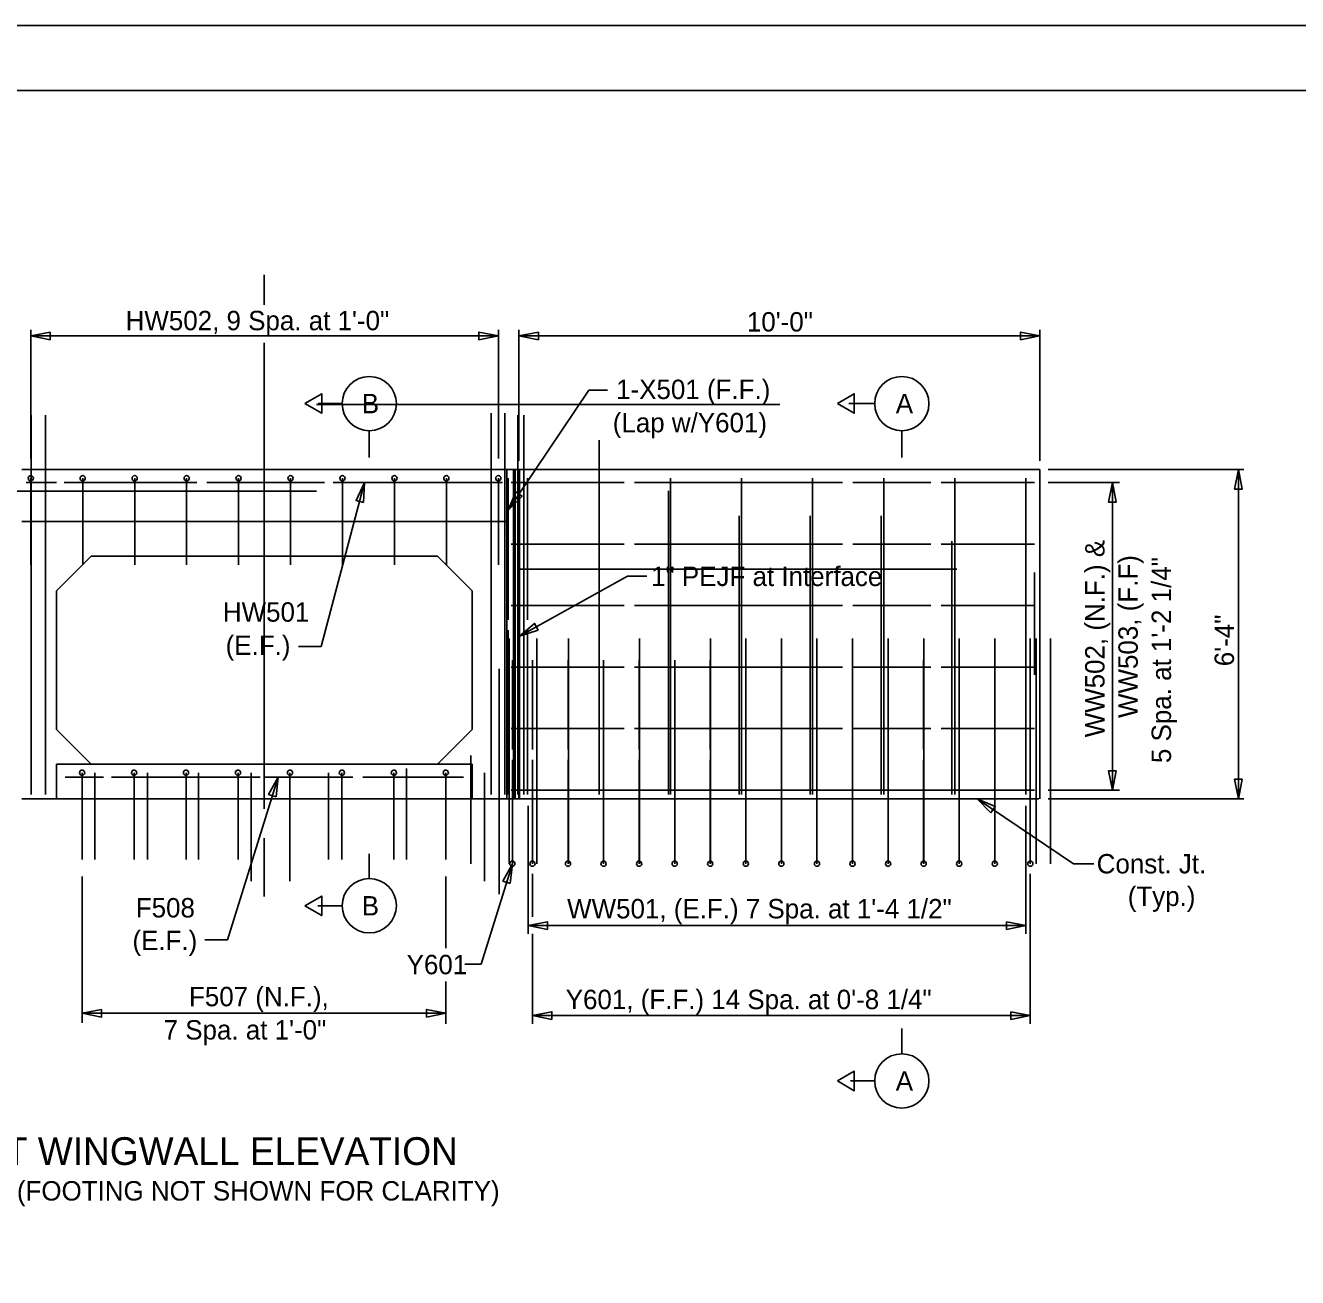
# Model space of a CAD drawing. Extents: x -1609 to 1184, y -412 to 394.
# Drawn here: x -1101.88 to -1077.4, y -67.94 to -43.84 of the extents above; entities that cross this region are included whole.
import ezdxf

# ---------------------------------------------------------------- set-up
doc = ezdxf.new("R2010")
doc.units = 0
for name, color, linetype in [('DR_P_Culvert', 7, 'Continuous'), ('SH_Border', 7, 'Continuous'), ('SH_Cut_Line', 7, 'Continuous'), ('ST_Details', 7, 'Continuous'), ('ST_Text', 7, 'Continuous')]:
    doc.layers.add(name, color=color, linetype=linetype)

msp = doc.modelspace()

# ---------------------------------------------------------------- linework, layer by layer
at = {"layer": 'DR_P_Culvert'}
for p, q in [((-1096.279, -51.14), (-1087.363, -51.14)), ((-1092.457, -52.391), (-1092.457, -58.724)), ((-1092.383, -52.391), (-1092.383, -58.724)), ((-1092.373, -52.391), (-1092.373, -58.724)), ((-1101.868, -52.64), (-1101.285, -52.64)), ((-1101.779, -52.557), (-1101.779, -53.723)), ((-1100.779, -53.723), (-1100.779, -52.557)), ((-1099.779, -53.723), (-1099.779, -52.557)), ((-1098.779, -53.723), (-1098.779, -52.557)), ((-1097.779, -53.723), (-1097.779, -52.557)), ((-1096.779, -52.557), (-1096.779, -53.723)), ((-1095.956, -52.64), (-1092.7, -52.64)), ((-1095.779, -53.723), (-1095.779, -52.557)), ((-1094.779, -53.723), (-1094.779, -52.557)), ((-1093.779, -53.723), (-1093.779, -52.557)), ((-1092.779, -53.723), (-1092.779, -52.557)), ((-1096.279, -52.807), (-1105.214, -52.807)), ((-1101.779, -54.224), (-1101.779, -53.39)), ((-1100.779, -54.224), (-1100.779, -53.39)), ((-1099.779, -54.224), (-1099.779, -53.39)), ((-1098.779, -54.224), (-1098.779, -53.39)), ((-1097.779, -54.224), (-1097.779, -53.39)), ((-1096.779, -54.224), (-1096.779, -53.39)), ((-1095.779, -54.224), (-1095.779, -53.39)), ((-1094.779, -54.224), (-1094.779, -53.39)), ((-1093.779, -54.224), (-1093.779, -53.39)), ((-1092.779, -54.224), (-1092.779, -53.39)), ((-1093.307, -57.89), (-1093.307, -59.974)), ((-1100.79, -58.223), (-1100.79, -59.89)), ((-1100.79, -58.223), (-1100.79, -59.89)), ((-1100.548, -58.223), (-1100.548, -59.89)), ((-1099.79, -58.223), (-1099.79, -59.89)), ((-1099.79, -58.223), (-1099.79, -59.89)), ((-1099.534, -58.223), (-1099.534, -59.89)), ((-1098.79, -58.223), (-1098.79, -59.89)), ((-1098.79, -58.223), (-1098.79, -59.89)), ((-1098.548, -58.223), (-1098.548, -59.89)), ((-1097.79, -58.223), (-1097.79, -59.89)), ((-1097.79, -58.223), (-1097.79, -59.89)), ((-1097.534, -58.223), (-1097.534, -60.307)), ((-1096.79, -58.223), (-1096.79, -60.307)), ((-1096.79, -58.223), (-1096.79, -59.89)), ((-1096.048, -58.223), (-1096.048, -59.89)), ((-1095.79, -58.223), (-1095.79, -59.89)), ((-1095.79, -58.223), (-1095.79, -59.89)), ((-1094.79, -58.223), (-1094.79, -59.89)), ((-1094.79, -58.223), (-1094.79, -59.89)), ((-1094.548, -58.14), (-1094.548, -59.89)), ((-1093.79, -58.223), (-1093.79, -59.89)), ((-1093.79, -58.223), (-1093.79, -59.89)), ((-1093.048, -58.223), (-1093.048, -60.307)), ((-1101.117, -58.307), (-1100.379, -58.307)), ((-1095.388, -58.307), (-1093.45, -58.307))]:
    msp.add_line(p, q, dxfattribs=at)
msp.add_lwpolyline([(-1092.373, -52.391), (-1092.457, -52.391), (-1092.457, -58.724), (-1092.373, -58.724)], close=True, dxfattribs=at)
for points in [[(-1101.135, -52.64), (-1098.58, -52.64)], [(-1098.391, -52.64), (-1097.279, -52.64)], [(-1097.279, -52.64), (-1096.127, -52.64)], [(-1100.228, -58.307), (-1097.363, -58.307)], [(-1097.279, -58.307), (-1095.579, -58.307)]]:
    msp.add_lwpolyline(points, dxfattribs=at)
at = {"layer": 'SH_Border'}
msp.add_lwpolyline([(-1123.141, -45.094), (-1043.141, -45.094), (-1043.141, -97.594), (-1123.141, -97.594)], close=True, dxfattribs=at)
at = {"layer": 'SH_Cut_Line'}
msp.add_lwpolyline([(-1126.891, -98.844), (-1041.891, -98.844), (-1041.891, -43.844), (-1126.891, -43.844)], close=True, dxfattribs=at)
at = {"layer": 'ST_Details'}
for p, q in [((-1101.774, -51.341), (-1101.774, -58.64)), ((-1101.494, -51.341), (-1101.494, -58.64)), ((-1092.919, -51.307), (-1092.919, -58.64)), ((-1092.656, -51.307), (-1092.656, -58.64)), ((-1092.406, -51.341), (-1092.406, -58.64)), ((-1092.291, -51.341), (-1092.291, -58.64)), ((-1090.841, -51.827), (-1090.841, -58.64)), ((-1097.279, -52.391), (-1101.951, -52.391)), ((-1097.279, -52.391), (-1092.617, -52.391)), ((-1092.617, -52.391), (-1092.617, -58.724)), ((-1092.617, -52.391), (-1092.457, -52.391)), ((-1092.485, -52.391), (-1092.485, -58.724)), ((-1092.383, -52.391), (-1082.353, -52.391)), ((-1082.353, -52.391), (-1082.353, -58.724)), ((-1092.593, -52.557), (-1092.593, -55.283)), ((-1090.357, -52.641), (-1092.534, -52.641)), ((-1092.215, -52.557), (-1092.215, -55.283)), ((-1090.836, -52.558), (-1090.836, -55.283)), ((-1086.157, -52.641), (-1090.157, -52.641)), ((-1089.467, -52.558), (-1089.467, -55.283)), ((-1088.098, -52.558), (-1088.098, -55.283)), ((-1086.73, -52.558), (-1086.73, -55.283)), ((-1084.456, -52.641), (-1085.957, -52.641)), ((-1085.361, -52.558), (-1085.361, -55.283)), ((-1082.456, -52.641), (-1084.256, -52.641)), ((-1083.992, -52.558), (-1083.992, -55.283)), ((-1082.623, -52.557), (-1082.623, -56.254)), ((-1089.503, -52.797), (-1089.503, -58.64)), ((-1089.467, -52.797), (-1089.467, -58.64)), ((-1088.146, -53.283), (-1088.146, -58.64)), ((-1088.098, -53.283), (-1088.098, -58.64)), ((-1086.777, -53.283), (-1086.777, -58.64)), ((-1086.73, -53.283), (-1086.73, -58.64)), ((-1085.408, -53.283), (-1085.408, -58.64)), ((-1085.361, -53.283), (-1085.361, -58.64)), ((-1083.992, -53.283), (-1083.992, -58.64)), ((-1097.279, -53.39), (-1101.951, -53.39)), ((-1097.279, -53.39), (-1092.617, -53.39)), ((-1092.617, -58.724), (-1092.617, -53.39)), ((-1090.357, -53.824), (-1092.534, -53.824)), ((-1086.157, -53.824), (-1090.157, -53.824)), ((-1084.456, -53.824), (-1085.957, -53.824)), ((-1082.456, -53.824), (-1084.256, -53.824)), ((-1084.051, -53.768), (-1084.051, -58.64)), ((-1101.284, -54.724), (-1100.617, -54.057)), ((-1097.279, -54.057), (-1100.617, -54.057)), ((-1097.279, -54.057), (-1093.951, -54.057)), ((-1093.951, -54.057), (-1093.284, -54.724)), ((-1092.373, -54.307), (-1083.956, -54.307)), ((-1082.623, -54.253), (-1082.623, -58.64)), ((-1082.457, -54.371), (-1082.457, -56.342)), ((-1101.284, -57.39), (-1101.284, -54.724)), ((-1093.284, -57.39), (-1093.284, -54.724)), ((-1090.357, -55.007), (-1092.534, -55.007)), ((-1086.157, -55.007), (-1090.157, -55.007)), ((-1084.456, -55.007), (-1085.957, -55.007)), ((-1082.456, -55.007), (-1084.256, -55.007)), ((-1092.593, -55.483), (-1092.593, -58.64)), ((-1092.215, -55.483), (-1092.215, -58.64)), ((-1090.836, -55.483), (-1090.836, -58.64)), ((-1089.467, -58.64), (-1089.467, -55.483)), ((-1092.573, -55.64), (-1092.573, -59.974)), ((-1092.039, -55.64), (-1092.039, -59.974)), ((-1091.431, -55.641), (-1091.431, -59.974)), ((-1090.062, -55.64), (-1090.062, -59.974)), ((-1088.694, -55.64), (-1088.694, -59.974)), ((-1088.015, -55.641), (-1088.015, -59.974)), ((-1087.327, -55.64), (-1087.327, -59.974)), ((-1086.646, -55.641), (-1086.646, -59.974)), ((-1085.959, -55.64), (-1085.959, -59.974)), ((-1085.277, -55.641), (-1085.277, -59.974)), ((-1084.591, -55.64), (-1084.591, -59.974)), ((-1083.909, -55.641), (-1083.909, -59.974)), ((-1083.224, -55.64), (-1083.224, -59.974)), ((-1082.54, -55.64), (-1082.54, -59.974)), ((-1082.429, -55.64), (-1082.429, -59.974)), ((-1082.149, -55.64), (-1082.149, -59.974)), ((-1092.509, -56.057), (-1092.509, -57.774)), ((-1092.122, -56.057), (-1092.122, -57.774)), ((-1091.438, -57.774), (-1091.438, -56.057)), ((-1090.753, -56.057), (-1090.753, -59.974)), ((-1090.069, -57.774), (-1090.069, -56.057)), ((-1089.384, -56.057), (-1089.384, -59.974)), ((-1088.7, -57.774), (-1088.7, -56.057)), ((-1088.015, -57.774), (-1088.015, -56.057)), ((-1087.331, -57.774), (-1087.331, -56.057)), ((-1086.646, -57.774), (-1086.646, -56.057)), ((-1085.962, -57.774), (-1085.962, -56.057)), ((-1085.277, -57.774), (-1085.277, -56.057)), ((-1084.593, -57.774), (-1084.593, -56.057)), ((-1083.909, -57.774), (-1083.909, -56.057)), ((-1083.224, -57.774), (-1083.224, -56.057)), ((-1082.54, -57.774), (-1082.54, -56.057)), ((-1092.761, -56.227), (-1092.761, -60.561)), ((-1090.357, -56.19), (-1092.534, -56.19)), ((-1086.157, -56.19), (-1090.157, -56.19)), ((-1084.456, -56.19), (-1085.957, -56.19)), ((-1082.456, -56.19), (-1084.256, -56.19)), ((-1100.617, -58.057), (-1101.284, -57.39)), ((-1093.284, -57.39), (-1093.951, -58.057)), ((-1090.357, -57.374), (-1092.534, -57.374)), ((-1086.157, -57.374), (-1090.157, -57.374)), ((-1084.456, -57.374), (-1085.957, -57.374)), ((-1082.456, -57.374), (-1084.256, -57.374)), ((-1092.509, -57.974), (-1092.509, -59.974)), ((-1097.284, -58.057), (-1101.284, -58.057)), ((-1101.284, -58.724), (-1101.284, -58.057)), ((-1097.279, -58.057), (-1100.617, -58.057)), ((-1097.284, -58.057), (-1093.284, -58.057)), ((-1097.279, -58.057), (-1093.951, -58.057)), ((-1093.284, -58.724), (-1093.284, -58.057)), ((-1097.279, -58.724), (-1101.951, -58.724)), ((-1097.279, -58.724), (-1101.284, -58.724)), ((-1093.284, -58.724), (-1097.279, -58.724)), ((-1097.279, -58.724), (-1092.617, -58.724)), ((-1092.617, -58.724), (-1082.373, -58.724)), ((-1092.534, -58.557), (-1090.373, -58.557)), ((-1092.373, -58.557), (-1083.956, -58.557))]:
    msp.add_line(p, q, dxfattribs=at)
for points in [[(-1088.098, -55.483), (-1088.098, -58.64)], [(-1086.73, -55.483), (-1086.73, -58.64)], [(-1085.361, -55.483), (-1085.361, -58.64)], [(-1083.992, -55.483), (-1083.992, -58.64)], [(-1082.623, -56.454), (-1082.623, -58.64)], [(-1092.122, -57.974), (-1092.122, -59.974)], [(-1091.438, -59.974), (-1091.438, -57.974)], [(-1090.069, -59.974), (-1090.069, -57.974)], [(-1088.7, -59.974), (-1088.7, -57.974)], [(-1088.015, -59.974), (-1088.015, -57.974)], [(-1087.331, -59.974), (-1087.331, -57.974)], [(-1086.646, -59.974), (-1086.646, -57.974)], [(-1085.962, -59.974), (-1085.962, -57.974)], [(-1085.277, -59.974), (-1085.277, -57.974)], [(-1084.593, -59.974), (-1084.593, -57.974)], [(-1083.909, -59.974), (-1083.909, -57.974)], [(-1083.224, -59.974), (-1083.224, -57.974)], [(-1082.54, -59.974), (-1082.54, -57.974)], [(-1086.157, -58.557), (-1090.157, -58.557)], [(-1084.456, -58.557), (-1085.957, -58.557)], [(-1082.456, -58.557), (-1084.256, -58.557)]]:
    msp.add_lwpolyline(points, dxfattribs=at)
msp.add_lwpolyline([(-1086.251, -64.154), (-1085.927, -63.966), (-1085.927, -64.341)], close=True, dxfattribs=at)
for centre in [(-1101.779, -52.557), (-1100.779, -52.557), (-1099.779, -52.557), (-1098.779, -52.557), (-1097.779, -52.557), (-1096.779, -52.557), (-1095.779, -52.557), (-1094.779, -52.557), (-1093.779, -52.557), (-1092.779, -52.557), (-1100.79, -58.223), (-1099.79, -58.223), (-1098.79, -58.223), (-1097.79, -58.223), (-1096.79, -58.223), (-1095.79, -58.223), (-1094.79, -58.223), (-1093.79, -58.223), (-1092.509, -59.974), (-1092.122, -59.974), (-1091.438, -59.974), (-1090.753, -59.974), (-1090.069, -59.974), (-1089.384, -59.974), (-1088.7, -59.974), (-1088.015, -59.974), (-1087.331, -59.974), (-1086.646, -59.974), (-1085.962, -59.974), (-1085.277, -59.974), (-1084.593, -59.974), (-1083.909, -59.974), (-1083.224, -59.974), (-1082.54, -59.974)]:
    msp.add_circle(centre, 0.0502, dxfattribs=at)
at = {"layer": 'ST_Text'}
for p, q in [((-1097.284, -49.22), (-1097.284, -48.643)), ((-1101.779, -52.178), (-1101.779, -49.7)), ((-1092.779, -52.178), (-1092.779, -49.7)), ((-1092.383, -52.221), (-1092.383, -49.7)), ((-1082.353, -52.221), (-1082.353, -49.7)), ((-1101.779, -49.818), (-1092.779, -49.818)), ((-1097.284, -58.918), (-1097.284, -49.95)), ((-1082.353, -49.818), (-1092.383, -49.818)), ((-1092.593, -53.171), (-1091.035, -50.864)), ((-1091.035, -50.864), (-1090.677, -50.864)), ((-1095.785, -51.12), (-1096.248, -51.12)), ((-1085.535, -51.12), (-1086.03, -51.12)), ((-1095.263, -51.642), (-1095.263, -52.156)), ((-1085.013, -51.642), (-1085.013, -52.156)), ((-1078.427, -52.391), (-1082.194, -52.391)), ((-1078.534, -52.391), (-1078.534, -58.724)), ((-1095.352, -52.64), (-1096.19, -55.791)), ((-1082.194, -52.64), (-1080.832, -52.64)), ((-1082.194, -52.641), (-1080.822, -52.641)), ((-1080.96, -58.557), (-1080.96, -52.641)), ((-1092.373, -55.594), (-1090.296, -54.444)), ((-1089.922, -54.444), (-1090.296, -54.444)), ((-1096.626, -55.791), (-1096.19, -55.791)), ((-1097.018, -58.307), (-1097.99, -61.437)), ((-1083.564, -58.724), (-1081.706, -59.974)), ((-1082.194, -58.557), (-1080.822, -58.557)), ((-1082.194, -58.724), (-1078.427, -58.724)), ((-1092.205, -58.863), (-1092.205, -61.321)), ((-1082.623, -58.86), (-1082.623, -61.321)), ((-1097.284, -60.606), (-1097.284, -59.481)), ((-1095.263, -60.261), (-1095.263, -59.781)), ((-1092.509, -59.974), (-1093.11, -61.908)), ((-1081.317, -59.974), (-1081.706, -59.974)), ((-1100.79, -60.223), (-1100.79, -63.034)), ((-1093.79, -60.223), (-1093.79, -61.597)), ((-1092.122, -60.171), (-1092.122, -60.999)), ((-1082.54, -60.171), (-1082.54, -63.055)), ((-1095.785, -60.783), (-1096.253, -60.783)), ((-1092.205, -61.165), (-1082.623, -61.165)), ((-1098.43, -61.437), (-1097.99, -61.437)), ((-1092.122, -61.325), (-1092.122, -63.055)), ((-1093.423, -61.908), (-1093.11, -61.908)), ((-1093.79, -62.24), (-1093.79, -63.055)), ((-1093.79, -62.851), (-1100.79, -62.851)), ((-1092.122, -62.897), (-1082.54, -62.897)), ((-1085.013, -63.632), (-1085.013, -63.142)), ((-1085.535, -64.154), (-1086.001, -64.154))]:
    msp.add_line(p, q, dxfattribs=at)
for points in [[(-1101.406, -49.744), (-1101.779, -49.818), (-1101.406, -49.893)], [(-1093.152, -49.893), (-1092.779, -49.818), (-1093.152, -49.744)], [(-1092.009, -49.744), (-1092.383, -49.818), (-1092.009, -49.893)], [(-1082.727, -49.893), (-1082.353, -49.818), (-1082.727, -49.744)], [(-1096.501, -51.12), (-1096.177, -50.932), (-1096.177, -51.307)], [(-1086.251, -51.12), (-1085.927, -50.932), (-1085.927, -51.307)], [(-1078.609, -52.764), (-1078.534, -52.391), (-1078.459, -52.764)], [(-1095.372, -53.021), (-1095.352, -52.64), (-1095.517, -52.984)], [(-1081.034, -53.014), (-1080.96, -52.64), (-1080.885, -53.014)], [(-1092.445, -52.82), (-1092.593, -53.171), (-1092.321, -52.904)], [(-1092.01, -55.48), (-1092.373, -55.594), (-1092.082, -55.349)], [(-1080.885, -58.184), (-1080.96, -58.557), (-1081.034, -58.184)], [(-1097.058, -58.685), (-1097.018, -58.307), (-1097.2, -58.641)], [(-1078.459, -58.35), (-1078.534, -58.724), (-1078.609, -58.35)], [(-1083.298, -58.996), (-1083.564, -58.724), (-1083.214, -58.873)], [(-1092.549, -60.352), (-1092.509, -59.974), (-1092.691, -60.308)], [(-1096.501, -60.783), (-1096.177, -60.596), (-1096.177, -60.971)], [(-1091.832, -61.239), (-1092.205, -61.165), (-1091.832, -61.09)], [(-1082.996, -61.09), (-1082.623, -61.165), (-1082.996, -61.239)], [(-1100.416, -62.776), (-1100.79, -62.851), (-1100.416, -62.925)], [(-1094.163, -62.925), (-1093.79, -62.851), (-1094.163, -62.776)], [(-1091.749, -62.971), (-1092.122, -62.897), (-1091.749, -62.822)], [(-1082.913, -62.822), (-1082.54, -62.897), (-1082.913, -62.971)]]:
    msp.add_lwpolyline(points, close=True, dxfattribs=at)
for centre in [(-1095.263, -51.12), (-1085.013, -51.12), (-1095.263, -60.783), (-1085.013, -64.154)]:
    msp.add_circle(centre, 0.522, dxfattribs=at)

# ---------------------------------------------------------------- texts
for s, height, p in [('HW502, 9 Spa. at 1\'-0"', 0.37335, (-1099.953, -49.709)), ('10\'-0"', 0.3733, (-1087.995, -49.733)), ('1-X501 (F.F.)', 0.37335, (-1090.512, -51.033)), ('B', 0.373, (-1095.408, -51.306)), ('A', 0.373, (-1085.129, -51.306)), ('(Lap w/Y601)', 0.37335, (-1090.577, -51.673)), ('1" PEJF at Interface', 0.37335, (-1089.839, -54.631)), ('HW501', 0.3733, (-1098.081, -55.317)), ('(E.F.)', 0.3733, (-1098.028, -55.957)), ('Const. Jt.', 0.3733, (-1081.262, -60.161)), ('(Typ.)', 0.3733, (-1080.664, -60.788)), ('F508', 0.3733, (-1099.757, -61.008)), ('B', 0.373, (-1095.408, -60.97)), ('WW501, (E.F.) 7 Spa. at 1\'-4 1/2"', 0.37335, (-1091.455, -61.026)), ('(E.F.)', 0.3733, (-1099.822, -61.636)), ('Y601', 0.3733, (-1094.544, -62.101)), ('F507 (N.F.),', 0.37335, (-1098.733, -62.717)), ('Y601, (F.F.) 14 Spa. at 0\'-8 1/4"', 0.37335, (-1091.482, -62.772)), ('7 Spa. at 1\'-0"', 0.37335, (-1099.222, -63.357)), ('A', 0.373, (-1085.129, -64.34)), ('INLET WINGWALL ELEVATION', 0.53335, (-1103.863, -65.77)), ('(FOOTING NOT SHOWN FOR CLARITY)', 0.37335, (-1102.046, -66.455))]:
    msp.add_text(s, height=height, dxfattribs=at).set_placement(p)
for s, height, p in [('WW502, (N.F.) &', 0.37335, (-1081.111, -57.542)), ('WW503, (F.F)', 0.37335, (-1080.471, -57.17)), ('5 Spa. at 1\'-2 1/4"', 0.37335, (-1079.831, -58.038)), ('6\'-4"', 0.3733, (-1078.619, -56.174))]:
    msp.add_text(s, height=height, rotation=90, dxfattribs=at).set_placement(p)

doc.saveas('drawing.dxf')
